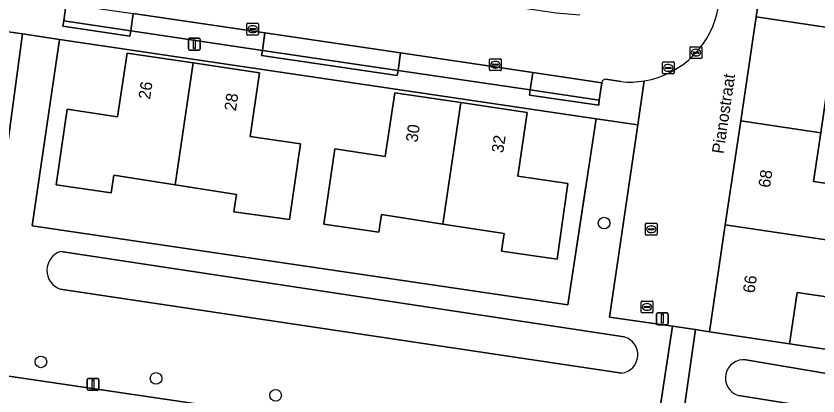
# Model space of a CAD drawing. Extents: x 164148 to 165261, y 382513 to 383432.
# Drawn here: x 164475.2 to 164542.8, y 383245.5 to 383277.4 of the extents above; entities that cross this region are included whole.
import ezdxf

# ---------------------------------------------------------------- set-up
doc = ezdxf.new("R2010")
doc.units = 0
for name, color, linetype in [('IMGEO_Boom', 7, 'Continuous'), ('IMGEO_Erf', 7, 'Continuous'), ('IMGEO_Fietspad_gesloten', 7, 'Continuous'), ('IMGEO_Greppel_droge_sloot', 7, 'Continuous'), ('IMGEO_Groenvoorziening', 7, 'Continuous'), ('IMGEO_Hek', 7, 'Continuous'), ('IMGEO_Kolk', 7, 'Continuous'), ('IMGEO_Lichtmast', 7, 'Continuous'), ('IMGEO_Muur', 7, 'Continuous'), ('IMGEO_Openbare_ruimte_label', 7, 'Continuous'), ('IMGEO_Pand', 7, 'Continuous'), ('IMGEO_Pand_nummerreeks', 7, 'Continuous'), ('IMGEO_Parkeervlak_open', 7, 'Continuous'), ('IMGEO_Rijbaan_lokaal_open', 7, 'Continuous'), ('IMGEO_Rioolput', 7, 'Continuous'), ('IMGEO_Voetpad_gesloten', 7, 'Continuous'), ('IMGEO_Voetpad_open', 7, 'Continuous')]:
    doc.layers.add(name, color=color, linetype=linetype)

msp = doc.modelspace()

# ---------------------------------------------------------------- linework, layer by layer
at = {"layer": 'IMGEO_Boom'}
for centre in [(164524.787, 383260.001), (164477.339, 383248.32), (164487.035, 383246.927), (164497.109, 383245.502)]:
    msp.add_circle(centre, 0.489, dxfattribs=at)
at = {"layer": 'IMGEO_Erf'}
msp.add_lwpolyline([(164540.939, 383296.326), (164540.567, 383295.814), (164540.337, 383295.423), (164540.249, 383295.225), (164546.982, 383294.222), (164546.544, 383291.22), (164546.111, 383288.252), (164545.056, 383281.021), (164553.756, 383279.732), (164553.067, 383275.067), (164552.375, 383270.375), (164543.647, 383271.663), (164543.047, 383267.603), (164542.443, 383263.513), (164550.997, 383262.244), (164559.534, 383260.978), (164560.177, 383265.291), (164566.914, 383264.296), (164565.584, 383255.322), (164564.251, 383246.318), (164583.934, 383243.607)], dxfattribs=at)
for points in [[(164478.889, 383275.465), (164476.605, 383259.774), (164521.721, 383253.116), (164524.124, 383268.791)], [(164498.274, 383260.313), (164493.597, 383260.936), (164493.811, 383262.421), (164488.648, 383263.222), (164483.482, 383264.024), (164483.262, 383262.54), (164478.623, 383263.229), (164479.558, 383269.594), (164483.785, 383268.951), (164484.592, 383274.306), (164490.167, 383273.481), (164495.741, 383272.656), (164494.979, 383267.289), (164499.193, 383266.682)], [(164506.352, 383265.616), (164507.148, 383270.968), (164512.721, 383270.141), (164518.293, 383269.314), (164517.53, 383263.947), (164521.744, 383263.34), (164520.826, 383256.972), (164516.144, 383257.63), (164516.359, 383259.115), (164511.203, 383259.915), (164506.029, 383260.719), (164505.809, 383259.235), (164501.17, 383259.924), (164502.109, 383266.251)], [(164557.474, 383247.292), (164558.145, 383251.619), (164549.612, 383252.884), (164541.054, 383254.153), (164540.41, 383249.845)]]:
    msp.add_lwpolyline(points, close=True, dxfattribs=at)
at = {"layer": 'IMGEO_Fietspad_gesloten'}
msp.add_lwpolyline([(164593.829, 383229.46), (164588.82, 383230.206), (164587.504, 383230.395), (164581.38, 383231.31), (164530.74, 383238.876), (164528.693, 383239.15), (164524.55, 383239.761), (164471.929, 383247.522), (164469.921, 383247.818), (164412.392, 383256.302)], dxfattribs=at)
at = {"layer": 'IMGEO_Greppel_droge_sloot'}
for points in [[(164526.49, 383250.416), (164479.02, 383257.616)], [(164478.966, 383254.441), (164526.267, 383247.38)], [(164536.099, 383245.494), (164577.946, 383238.829), (164578.341, 383241.442), (164536.737, 383248.494)]]:
    msp.add_lwpolyline(points, dxfattribs=at)
for centre, radius, start, end in [((164479.513, 383256.02), 1.671, 107.1479, 250.90333), ((164526.078, 383248.92), 1.552, 276.99715, 74.60097), ((164536.543, 383246.967), 1.539, 82.74974, 253.23819)]:
    msp.add_arc(centre, radius, start, end, dxfattribs=at)
at = {"layer": 'IMGEO_Groenvoorziening'}
msp.add_lwpolyline([(164530.556, 383251.332), (164525.253, 383252.095), (164527.632, 383268.277), (164524.124, 383268.791), (164521.721, 383253.116), (164476.605, 383259.774), (164478.889, 383275.465), (164475.77, 383275.927), (164471.929, 383247.522), (164524.55, 383239.761), (164528.693, 383239.15)], close=True, dxfattribs=at)
for points in [[(164479.02, 383257.616), (164526.49, 383250.416)], [(164526.267, 383247.38), (164478.966, 383254.441)], [(164583.934, 383243.607), (164564.251, 383246.318), (164557.474, 383247.292), (164540.41, 383249.845), (164533.666, 383250.858), (164532.495, 383251.052), (164530.74, 383238.876), (164581.38, 383231.31), (164587.504, 383230.395), (164588.82, 383230.206), (164593.829, 383229.46)], [(164536.737, 383248.494), (164578.341, 383241.442), (164577.946, 383238.829), (164536.099, 383245.494)]]:
    msp.add_lwpolyline(points, dxfattribs=at)
for centre, radius, start, end in [((164479.513, 383256.02), 1.671, 107.1479, 250.90333), ((164526.078, 383248.92), 1.552, 276.99715, 74.60097), ((164536.543, 383246.967), 1.539, 82.74974, 253.23819)]:
    msp.add_arc(centre, radius, start, end, dxfattribs=at)
at = {"layer": 'IMGEO_Hek'}
msp.add_lwpolyline([(164478.066, 383269.811), (164476.605, 383259.774), (164521.721, 383253.116), (164523.253, 383263.109)], dxfattribs=at)
at = {"layer": 'IMGEO_Kolk'}
for p, q in [((164494.672, 383275.904), (164494.672, 383276.756)), ((164494.747, 383276.83), (164495.599, 383276.83)), ((164495.673, 383276.756), (164495.673, 383275.904)), ((164494.931, 383276.324), (164494.931, 383276.336)), ((164495.369, 383276.287), (164494.971, 383276.287)), ((164494.974, 383276.373), (164495.372, 383276.373)), ((164495.183, 383276.05), (164495.158, 383276.05)), ((164495.16, 383276.61), (164495.185, 383276.61)), ((164495.415, 383276.336), (164495.415, 383276.324)), ((164495.599, 383275.83), (164494.747, 383275.83)), ((164515.125, 383272.91), (164515.125, 383273.762)), ((164515.2, 383273.836), (164516.052, 383273.836)), ((164515.384, 383273.33), (164515.384, 383273.342)), ((164515.822, 383273.293), (164515.424, 383273.293)), ((164515.427, 383273.379), (164515.825, 383273.379)), ((164515.613, 383273.616), (164515.638, 383273.616)), ((164515.868, 383273.342), (164515.868, 383273.33)), ((164516.126, 383273.762), (164516.126, 383272.91)), ((164516.052, 383272.836), (164515.2, 383272.836)), ((164515.636, 383273.056), (164515.611, 383273.056)), ((164528.262, 383259.057), (164528.262, 383259.909)), ((164528.337, 383259.983), (164529.189, 383259.983)), ((164528.75, 383259.763), (164528.775, 383259.763)), ((164529.263, 383259.909), (164529.263, 383259.057)), ((164528.521, 383259.477), (164528.521, 383259.489)), ((164528.959, 383259.44), (164528.561, 383259.44)), ((164528.564, 383259.526), (164528.962, 383259.526)), ((164528.773, 383259.203), (164528.748, 383259.203)), ((164529.005, 383259.489), (164529.005, 383259.477)), ((164529.189, 383258.983), (164528.337, 383258.983))]:
    msp.add_line(p, q, dxfattribs=at)
for points in [[(164494.672, 383275.904), (164494.672, 383276.756)], [(164494.747, 383276.83), (164495.599, 383276.83)], [(164495.673, 383276.756), (164495.673, 383275.904)], [(164495.599, 383275.83), (164494.747, 383275.83)], [(164515.125, 383272.91), (164515.125, 383273.762)], [(164515.2, 383273.836), (164516.052, 383273.836)], [(164516.126, 383273.762), (164516.126, 383272.91)], [(164516.052, 383272.836), (164515.2, 383272.836)], [(164528.262, 383259.057), (164528.262, 383259.909)], [(164528.337, 383259.983), (164529.189, 383259.983)], [(164529.263, 383259.909), (164529.263, 383259.057)], [(164529.189, 383258.983), (164528.337, 383258.983)]]:
    msp.add_lwpolyline(points, dxfattribs=at)
for centre, radius, start, end in [((164494.749, 383276.754), 0.0765, 91.55205, 178.44795), ((164494.749, 383276.754), 0.0765, 91.55205, 178.44795), ((164495.597, 383276.754), 0.0765, 1.55205, 88.44795), ((164495.597, 383276.754), 0.0765, 1.55205, 88.44795), ((164494.971, 383276.333), 0.0403, 85.87752, 175.75265), ((164494.968, 383276.323), 0.0366, 178.93798, 274.71019), ((164495.372, 383276.33), 0.043, 264.86636, 352.45326), ((164495.376, 383276.335), 0.0386, 1.73085, 96.63898), ((164494.749, 383275.906), 0.0765, 181.55205, 268.44795), ((164494.749, 383275.906), 0.0765, 181.55205, 268.44795), ((164495.597, 383275.906), 0.0765, 271.55205, 358.44795), ((164495.597, 383275.906), 0.0765, 271.55205, 358.44795), ((164515.202, 383273.76), 0.0765, 91.55205, 178.44795), ((164515.202, 383273.76), 0.0765, 91.55205, 178.44795), ((164515.424, 383273.339), 0.0403, 85.87752, 175.75265), ((164515.421, 383273.329), 0.0366, 178.93798, 274.71019), ((164515.825, 383273.336), 0.043, 264.86636, 352.45326), ((164515.829, 383273.341), 0.0386, 1.73085, 96.63898), ((164516.05, 383273.76), 0.0765, 1.55205, 88.44795), ((164516.05, 383273.76), 0.0765, 1.55205, 88.44795), ((164515.202, 383272.912), 0.0765, 181.55205, 268.44795), ((164515.202, 383272.912), 0.0765, 181.55205, 268.44795), ((164516.05, 383272.912), 0.0765, 271.55205, 358.44795), ((164516.05, 383272.912), 0.0765, 271.55205, 358.44795), ((164528.339, 383259.907), 0.0765, 91.55205, 178.44795), ((164528.339, 383259.907), 0.0765, 91.55205, 178.44795), ((164529.187, 383259.907), 0.0765, 1.55205, 88.44795), ((164529.187, 383259.907), 0.0765, 1.55205, 88.44795), ((164528.561, 383259.486), 0.0403, 85.87752, 175.75265), ((164528.558, 383259.476), 0.0366, 178.93798, 274.71019), ((164528.962, 383259.483), 0.043, 264.86636, 352.45326), ((164528.966, 383259.488), 0.0386, 1.73085, 96.63898), ((164528.339, 383259.059), 0.0765, 181.55205, 268.44795), ((164528.339, 383259.059), 0.0765, 181.55205, 268.44795), ((164529.187, 383259.059), 0.0765, 271.55205, 358.44795), ((164529.187, 383259.059), 0.0765, 271.55205, 358.44795)]:
    msp.add_arc(centre, radius, start, end, dxfattribs=at)
for centre, major_axis, ratio, start_param, end_param in [((164495.159, 383276.33), (-0.387, 0.002), 0.722429, 4.712389, 7.853982), ((164495.184, 383276.33), (-0.39, 0.002), 0.717154, 1.570796, 4.712389), ((164515.612, 383273.336), (-0.387, 0.002), 0.722429, 4.712389, 7.853982), ((164515.637, 383273.336), (-0.39, 0.002), 0.717154, 1.570796, 4.712389), ((164528.749, 383259.483), (-0.387, 0.002), 0.722429, 4.712389, 7.853982), ((164528.774, 383259.483), (-0.39, 0.002), 0.717154, 1.570796, 4.712389)]:
    msp.add_ellipse(centre, major_axis=major_axis, ratio=ratio, start_param=start_param, end_param=end_param, dxfattribs=at)
at = {"layer": 'IMGEO_Lichtmast'}
for p, q in [((164489.766, 383274.666), (164489.766, 383275.466)), ((164489.766, 383275.466), (164489.766, 383274.666)), ((164489.866, 383275.566), (164490.656, 383275.566)), ((164490.656, 383275.566), (164489.866, 383275.566)), ((164490.756, 383275.466), (164490.756, 383274.666)), ((164490.756, 383274.666), (164490.756, 383275.466)), ((164490.656, 383274.566), (164489.866, 383274.566)), ((164489.866, 383274.566), (164490.656, 383274.566)), ((164529.2, 383251.547), (164529.2, 383252.347)), ((164529.2, 383252.347), (164529.2, 383251.547)), ((164529.3, 383252.447), (164530.09, 383252.447)), ((164530.09, 383252.447), (164529.3, 383252.447)), ((164530.19, 383252.347), (164530.19, 383251.547)), ((164530.19, 383251.547), (164530.19, 383252.347)), ((164530.09, 383251.447), (164529.3, 383251.447)), ((164529.3, 383251.447), (164530.09, 383251.447)), ((164481.337, 383246.928), (164482.127, 383246.928)), ((164482.127, 383246.928), (164481.337, 383246.928)), ((164481.237, 383246.028), (164481.237, 383246.828)), ((164481.237, 383246.828), (164481.237, 383246.028)), ((164482.227, 383246.828), (164482.227, 383246.028)), ((164482.227, 383246.028), (164482.227, 383246.828)), ((164482.127, 383245.928), (164481.337, 383245.928)), ((164481.337, 383245.928), (164482.127, 383245.928))]:
    msp.add_line(p, q, dxfattribs=at)
for points in [[(164490.186, 383275.441), (164490.336, 383275.441), (164490.336, 383274.691), (164490.186, 383274.691), (164490.186, 383275.441)], [(164529.62, 383252.322), (164529.77, 383252.322), (164529.77, 383251.572), (164529.62, 383251.572), (164529.62, 383252.322)], [(164481.657, 383246.803), (164481.807, 383246.803), (164481.807, 383246.053), (164481.657, 383246.053), (164481.657, 383246.803)]]:
    msp.add_lwpolyline(points, dxfattribs=at)
for centre, start, end in [((164489.866, 383275.466), 90, 180), ((164489.866, 383275.466), 90, 180), ((164490.656, 383275.466), 0, 90), ((164490.656, 383275.466), 360, 90), ((164489.866, 383274.666), 180, 270), ((164489.866, 383274.666), 180, 270), ((164490.656, 383274.666), 270, 0), ((164490.656, 383274.666), 270, 0), ((164529.3, 383252.347), 90, 180), ((164529.3, 383252.347), 90, 180), ((164530.09, 383252.347), 0, 90), ((164530.09, 383252.347), 360, 90), ((164529.3, 383251.547), 180, 270), ((164529.3, 383251.547), 180, 270), ((164530.09, 383251.547), 270, 0), ((164530.09, 383251.547), 270, 0), ((164481.337, 383246.828), 90, 180), ((164481.337, 383246.828), 90, 180), ((164482.127, 383246.828), 0, 90), ((164482.127, 383246.828), 360, 90), ((164481.337, 383246.028), 180, 270), ((164481.337, 383246.028), 180, 270), ((164482.127, 383246.028), 270, 0), ((164482.127, 383246.028), 270, 0)]:
    msp.add_arc(centre, 0.1, start, end, dxfattribs=at)
at = {"layer": 'IMGEO_Muur'}
msp.add_lwpolyline([(164557.474, 383247.292), (164540.41, 383249.845)], dxfattribs=at)
at = {"layer": 'IMGEO_Pand'}
for points in [[(164537.597, 383277.356), (164553.067, 383275.067), (164553.756, 383279.732), (164545.056, 383281.021), (164546.111, 383288.252), (164539.362, 383289.25)], [(164543.047, 383267.603), (164543.647, 383271.663), (164552.375, 383270.375), (164553.067, 383275.067), (164537.597, 383277.356), (164536.299, 383268.602)], [(164490.167, 383273.481), (164484.592, 383274.306), (164483.785, 383268.951), (164479.558, 383269.594), (164478.623, 383263.229), (164483.262, 383262.54), (164483.482, 383264.024), (164488.648, 383263.222)], [(164495.741, 383272.656), (164490.167, 383273.481), (164488.648, 383263.222), (164493.811, 383262.421), (164493.597, 383260.936), (164498.274, 383260.313), (164499.193, 383266.682), (164494.979, 383267.289)], [(164512.721, 383270.141), (164507.148, 383270.968), (164506.352, 383265.616), (164502.109, 383266.251), (164501.17, 383259.924), (164505.809, 383259.235), (164506.029, 383260.719), (164511.203, 383259.915)], [(164518.293, 383269.314), (164512.721, 383270.141), (164511.203, 383259.915), (164516.359, 383259.115), (164516.144, 383257.63), (164520.826, 383256.972), (164521.744, 383263.34), (164517.53, 383263.947)], [(164534.999, 383259.847), (164550.307, 383257.582), (164550.997, 383262.244), (164542.443, 383263.513), (164543.047, 383267.603), (164536.299, 383268.602)], [(164534.999, 383259.847), (164533.666, 383250.858), (164540.41, 383249.845), (164541.054, 383254.153), (164549.612, 383252.884), (164550.307, 383257.582)]]:
    msp.add_lwpolyline(points, close=True, dxfattribs=at)
at = {"layer": 'IMGEO_Parkeervlak_open'}
for points in [[(164485.112, 383277.65), (164484.898, 383276.182), (164495.993, 383274.54), (164496.205, 383276.012)], [(164518.773, 383272.679), (164507.639, 383274.323), (164507.427, 383272.857), (164518.556, 383271.209)]]:
    msp.add_lwpolyline(points, close=True, dxfattribs=at)
at = {"layer": 'IMGEO_Rijbaan_lokaal_open'}
for points in [[(164522.731, 383277.507), (164520.742, 383277.67), (164481.4, 383283.48), (164479.663, 383283.697), (164478.86, 383278.579), (164479.044, 383278.551), (164482.759, 383277.997), (164485.112, 383277.65), (164496.205, 383276.012), (164507.639, 383274.323), (164518.773, 383272.679), (164522.337, 383272.153), (164524.586, 383271.821)], [(164479.413, 383278.096), (164479.263, 383277.024), (164484.898, 383276.182), (164485.112, 383277.65)], [(164524.941, 383272.107), (164526.209, 383271.908)]]:
    msp.add_lwpolyline(points, dxfattribs=at)
for points in [[(164496.205, 383276.012), (164495.993, 383274.54), (164507.427, 383272.857), (164507.639, 383274.323)], [(164524.586, 383271.821), (164522.337, 383272.153), (164518.773, 383272.679), (164518.556, 383271.209), (164524.37, 383270.358)]]:
    msp.add_lwpolyline(points, close=True, dxfattribs=at)
for centre, radius, start, end in [((164526.923, 383279.475), 7.601, 279.48997, 351.05701), ((164524.936, 383271.75), 0.357, 89.17361, 168.53858), ((164526.925, 383279.467), 7.593, 264.59082, 279.48545)]:
    msp.add_arc(centre, radius, start, end, dxfattribs=at)
at = {"layer": 'IMGEO_Rioolput'}
for p, q in [((164532.028, 383273.927), (164532.028, 383274.779)), ((164532.103, 383274.853), (164532.955, 383274.853)), ((164532.516, 383274.633), (164532.541, 383274.633)), ((164533.029, 383274.779), (164533.029, 383273.927)), ((164532.287, 383274.347), (164532.287, 383274.359)), ((164532.725, 383274.31), (164532.327, 383274.31)), ((164532.33, 383274.396), (164532.728, 383274.396)), ((164532.539, 383274.073), (164532.514, 383274.073)), ((164532.771, 383274.359), (164532.771, 383274.347)), ((164529.7, 383272.643), (164529.7, 383273.495)), ((164529.775, 383273.569), (164530.627, 383273.569)), ((164530.188, 383273.349), (164530.213, 383273.349)), ((164530.701, 383273.495), (164530.701, 383272.643)), ((164532.955, 383273.853), (164532.103, 383273.853)), ((164529.959, 383273.063), (164529.959, 383273.075)), ((164530.397, 383273.026), (164529.999, 383273.026)), ((164530.002, 383273.112), (164530.4, 383273.112)), ((164530.211, 383272.789), (164530.186, 383272.789)), ((164530.443, 383273.075), (164530.443, 383273.063)), ((164530.627, 383272.569), (164529.775, 383272.569)), ((164527.905, 383252.514), (164527.905, 383253.366)), ((164527.98, 383253.44), (164528.832, 383253.44)), ((164528.393, 383253.22), (164528.418, 383253.22)), ((164528.906, 383253.366), (164528.906, 383252.514)), ((164528.832, 383252.44), (164527.98, 383252.44)), ((164528.164, 383252.934), (164528.164, 383252.946)), ((164528.602, 383252.897), (164528.204, 383252.897)), ((164528.207, 383252.983), (164528.605, 383252.983)), ((164528.416, 383252.66), (164528.391, 383252.66)), ((164528.648, 383252.946), (164528.648, 383252.934))]:
    msp.add_line(p, q, dxfattribs=at)
for points in [[(164532.028, 383273.927), (164532.028, 383274.779)], [(164532.103, 383274.853), (164532.955, 383274.853)], [(164533.029, 383274.779), (164533.029, 383273.927)], [(164529.7, 383272.643), (164529.7, 383273.495)], [(164529.775, 383273.569), (164530.627, 383273.569)], [(164530.701, 383273.495), (164530.701, 383272.643)], [(164532.955, 383273.853), (164532.103, 383273.853)], [(164530.627, 383272.569), (164529.775, 383272.569)], [(164527.905, 383252.514), (164527.905, 383253.366)], [(164527.98, 383253.44), (164528.832, 383253.44)], [(164528.906, 383253.366), (164528.906, 383252.514)], [(164528.832, 383252.44), (164527.98, 383252.44)]]:
    msp.add_lwpolyline(points, dxfattribs=at)
for centre, radius, start, end in [((164532.105, 383274.777), 0.0765, 91.55205, 178.44795), ((164532.105, 383274.777), 0.0765, 91.55205, 178.44795), ((164532.953, 383274.777), 0.0765, 1.55205, 88.44795), ((164532.953, 383274.777), 0.0765, 1.55205, 88.44795), ((164532.327, 383274.356), 0.0403, 85.87752, 175.75265), ((164532.324, 383274.346), 0.0366, 178.93798, 274.71019), ((164532.728, 383274.353), 0.043, 264.86636, 352.45326), ((164532.732, 383274.358), 0.0386, 1.73085, 96.63898), ((164529.777, 383273.493), 0.0765, 91.55205, 178.44795), ((164529.777, 383273.493), 0.0765, 91.55205, 178.44795), ((164530.625, 383273.493), 0.0765, 1.55205, 88.44795), ((164530.625, 383273.493), 0.0765, 1.55205, 88.44795), ((164532.105, 383273.929), 0.0765, 181.55205, 268.44795), ((164532.105, 383273.929), 0.0765, 181.55205, 268.44795), ((164532.953, 383273.929), 0.0765, 271.55205, 358.44795), ((164532.953, 383273.929), 0.0765, 271.55205, 358.44795), ((164529.777, 383272.645), 0.0765, 181.55205, 268.44795), ((164529.777, 383272.645), 0.0765, 181.55205, 268.44795), ((164529.999, 383273.072), 0.0403, 85.87752, 175.75265), ((164529.996, 383273.062), 0.0366, 178.93798, 274.71019), ((164530.4, 383273.069), 0.043, 264.86636, 352.45326), ((164530.404, 383273.074), 0.0386, 1.73085, 96.63898), ((164530.625, 383272.645), 0.0765, 271.55205, 358.44795), ((164530.625, 383272.645), 0.0765, 271.55205, 358.44795), ((164527.982, 383253.364), 0.0765, 91.55205, 178.44795), ((164527.982, 383253.364), 0.0765, 91.55205, 178.44795), ((164528.83, 383253.364), 0.0765, 1.55205, 88.44795), ((164528.83, 383253.364), 0.0765, 1.55205, 88.44795), ((164527.982, 383252.516), 0.0765, 181.55205, 268.44795), ((164527.982, 383252.516), 0.0765, 181.55205, 268.44795), ((164528.204, 383252.943), 0.0403, 85.87752, 175.75265), ((164528.201, 383252.933), 0.0366, 178.93798, 274.71019), ((164528.605, 383252.94), 0.043, 264.86636, 352.45326), ((164528.609, 383252.945), 0.0386, 1.73085, 96.63898), ((164528.83, 383252.516), 0.0765, 271.55205, 358.44795), ((164528.83, 383252.516), 0.0765, 271.55205, 358.44795)]:
    msp.add_arc(centre, radius, start, end, dxfattribs=at)
for centre, major_axis, ratio, start_param, end_param in [((164532.515, 383274.353), (-0.387, 0.002), 0.722429, 4.712389, 7.853982), ((164532.54, 383274.353), (-0.39, 0.002), 0.717154, 1.570796, 4.712389), ((164530.187, 383273.069), (-0.387, 0.002), 0.722429, 4.712389, 7.853982), ((164530.212, 383273.069), (-0.39, 0.002), 0.717154, 1.570796, 4.712389), ((164528.392, 383252.94), (-0.387, 0.002), 0.722429, 4.712389, 7.853982), ((164528.417, 383252.94), (-0.39, 0.002), 0.717154, 1.570796, 4.712389)]:
    msp.add_ellipse(centre, major_axis=major_axis, ratio=ratio, start_param=start_param, end_param=end_param, dxfattribs=at)
at = {"layer": 'IMGEO_Voetpad_gesloten'}
for points in [[(164475.77, 383275.927), (164473.771, 383276.223), (164469.921, 383247.818), (164471.929, 383247.522)], [(164532.495, 383251.052), (164530.556, 383251.332), (164528.693, 383239.15), (164530.74, 383238.876)]]:
    msp.add_lwpolyline(points, close=True, dxfattribs=at)
at = {"layer": 'IMGEO_Voetpad_open'}
for points in [[(164309.343, 383300.559), (164313.73, 383299.955), (164319.528, 383299.102), (164342.102, 383295.732), (164358.982, 383293.246), (164365.477, 383292.297), (164367.432, 383292.011), (164370.46, 383291.569), (164381.278, 383289.967), (164387.313, 383289.078), (164406.647, 383286.21), (164415.655, 383284.854), (164418.056, 383284.504), (164419.619, 383284.276), (164421.456, 383284.009), (164424.578, 383283.554), (164441.358, 383281.05), (164469.81, 383276.81), (164473.771, 383276.223), (164475.77, 383275.927), (164478.889, 383275.465), (164524.124, 383268.791), (164527.632, 383268.277), (164528.176, 383271.978)], [(164537.597, 383277.356), (164539.362, 383289.25), (164539.803, 383292.218), (164540.249, 383295.225), (164540.337, 383295.423), (164540.567, 383295.814), (164540.939, 383296.326)], [(164524.586, 383271.821), (164524.37, 383270.358), (164524.338, 383269.919), (164518.494, 383270.785), (164518.556, 383271.209), (164507.427, 383272.857), (164507.345, 383272.424), (164495.934, 383274.112), (164495.993, 383274.54), (164484.898, 383276.182), (164484.828, 383275.752), (164479.194, 383276.583), (164479.263, 383277.024), (164479.413, 383278.096)], [(164528.176, 383271.978), (164527.632, 383268.277), (164525.253, 383252.095), (164530.556, 383251.332), (164532.495, 383251.052), (164533.666, 383250.858), (164534.999, 383259.847), (164536.299, 383268.602), (164537.597, 383277.356)], [(164526.209, 383271.908), (164524.941, 383272.107)]]:
    msp.add_lwpolyline(points, dxfattribs=at)
for points in [[(164484.898, 383276.182), (164479.263, 383277.024), (164479.194, 383276.583), (164484.828, 383275.752)], [(164495.993, 383274.54), (164495.934, 383274.112), (164507.345, 383272.424), (164507.427, 383272.857)], [(164518.556, 383271.209), (164518.494, 383270.785), (164524.338, 383269.919), (164524.37, 383270.358)]]:
    msp.add_lwpolyline(points, close=True, dxfattribs=at)
for centre, radius, start, end in [((164526.923, 383279.475), 7.601, 279.48997, 351.05701), ((164524.936, 383271.75), 0.357, 89.17361, 168.53858), ((164526.925, 383279.467), 7.593, 264.59082, 279.48545)]:
    msp.add_arc(centre, radius, start, end, dxfattribs=at)

# ---------------------------------------------------------------- texts
at = {"layer": 'IMGEO_Openbare_ruimte_label'}
msp.add_text('Pianostraat', height=1, rotation=81.60243, dxfattribs=at).set_placement((164534.846, 383265.795))
at = {"layer": 'IMGEO_Pand_nummerreeks'}
for s, rotation, p in [('26', 81.43057, (164486.527, 383270.367)), ('28', 81.91005, (164493.763, 383269.392)), ('30', 81.53762, (164509.051, 383266.764)), ('32', 81.91005, (164516.287, 383265.859)), ('68', 81.62357, (164538.759, 383262.938)), ('66', 81.62357, (164537.452, 383254.061))]:
    msp.add_text(s, height=1, rotation=rotation, dxfattribs=at).set_placement(p)

doc.saveas('drawing.dxf')
